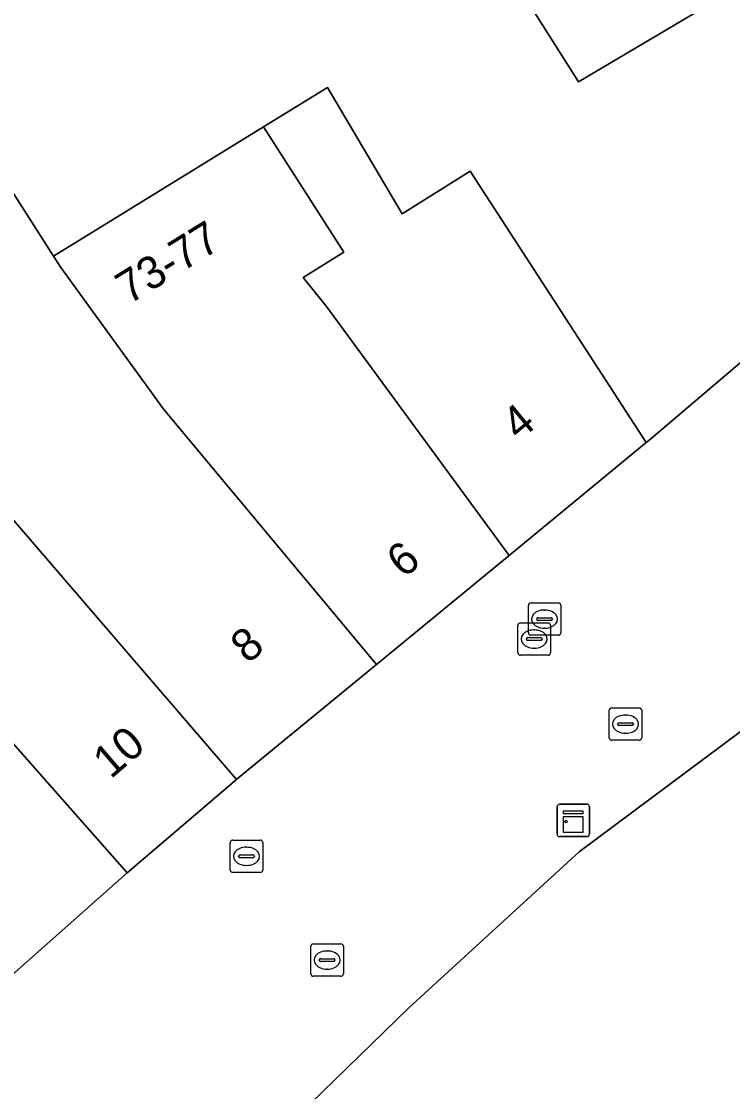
# Model space of a CAD drawing. Extents: x 161087 to 161926, y 382572 to 383873.
# Drawn here: x 161233.91 to 161255.86, y 383328.53 to 383361.56 of the extents above; entities that cross this region are included whole.
import ezdxf

# ---------------------------------------------------------------- set-up
doc = ezdxf.new("R2010")
doc.units = 0
for name, color, linetype in [('IMGEO_Kast', 7, 'Continuous'), ('IMGEO_Kolk', 7, 'Continuous'), ('IMGEO_Pand', 7, 'Continuous'), ('IMGEO_Pand_nummerreeks', 7, 'Continuous'), ('IMGEO_Rioolput', 7, 'Continuous'), ('IMGEO_Voetgangersgebied_open', 7, 'Continuous')]:
    doc.layers.add(name, color=color, linetype=linetype)

msp = doc.modelspace()

# ---------------------------------------------------------------- linework, layer by layer
at = {"layer": 'IMGEO_Kast'}
for p, q in [((161250.516, 383337.397), (161251.357, 383337.397)), ((161251.357, 383337.397), (161250.516, 383337.397)), ((161250.441, 383336.472), (161250.441, 383337.313)), ((161250.441, 383337.313), (161250.441, 383336.472)), ((161251.441, 383337.322), (161251.441, 383336.481)), ((161251.441, 383336.481), (161251.441, 383337.322)), ((161251.366, 383336.397), (161250.525, 383336.397)), ((161250.525, 383336.397), (161251.366, 383336.397))]:
    msp.add_line(p, q, dxfattribs=at)
for points in [[(161250.636, 383337.187), (161251.236, 383337.187), (161251.236, 383337.102), (161250.636, 383337.102), (161250.636, 383337.187)], [(161250.636, 383337.012), (161251.236, 383337.012), (161251.236, 383336.523), (161250.636, 383336.523), (161250.636, 383337.012)]]:
    msp.add_lwpolyline(points, dxfattribs=at)
msp.add_circle((161250.72, 383336.861), 0.0377, dxfattribs=at)
for centre, start, end in [((161250.519, 383337.319), 92.4484, 184.2845), ((161250.519, 383337.319), 92.4484, 184.2845), ((161251.363, 383337.319), 2.4484, 94.2845), ((161251.363, 383337.319), 2.4484, 94.2845), ((161250.519, 383336.475), 182.4484, 274.2845), ((161250.519, 383336.475), 182.4484, 274.2845), ((161251.363, 383336.475), 272.4484, 4.2845), ((161251.363, 383336.475), 272.4484, 4.2845)]:
    msp.add_arc(centre, 0.0779, start, end, dxfattribs=at)
at = {"layer": 'IMGEO_Kolk'}
for p, q in [((161249.555, 383342.684), (161249.555, 383343.536)), ((161249.63, 383343.61), (161250.482, 383343.61)), ((161250.043, 383343.39), (161250.068, 383343.39)), ((161250.556, 383343.536), (161250.556, 383342.684)), ((161249.814, 383343.104), (161249.814, 383343.116)), ((161250.252, 383343.067), (161249.854, 383343.067)), ((161249.857, 383343.153), (161250.255, 383343.153)), ((161250.298, 383343.116), (161250.298, 383343.104)), ((161250.066, 383342.83), (161250.041, 383342.83)), ((161250.482, 383342.61), (161249.63, 383342.61)), ((161252.127, 383340.368), (161252.979, 383340.368)), ((161252.052, 383339.442), (161252.052, 383340.294)), ((161252.54, 383340.148), (161252.565, 383340.148)), ((161253.053, 383340.294), (161253.053, 383339.442)), ((161252.311, 383339.862), (161252.311, 383339.874)), ((161252.749, 383339.825), (161252.351, 383339.825)), ((161252.354, 383339.911), (161252.752, 383339.911)), ((161252.795, 383339.874), (161252.795, 383339.862)), ((161252.563, 383339.588), (161252.538, 383339.588)), ((161252.979, 383339.368), (161252.127, 383339.368)), ((161240.358, 383335.362), (161240.358, 383336.214)), ((161240.433, 383336.288), (161241.285, 383336.288)), ((161240.846, 383336.068), (161240.871, 383336.068)), ((161241.359, 383336.214), (161241.359, 383335.362)), ((161240.617, 383335.782), (161240.617, 383335.794)), ((161241.055, 383335.745), (161240.657, 383335.745)), ((161240.66, 383335.831), (161241.058, 383335.831)), ((161241.101, 383335.794), (161241.101, 383335.782)), ((161240.869, 383335.508), (161240.844, 383335.508)), ((161241.285, 383335.288), (161240.433, 383335.288)), ((161242.846, 383332.16), (161242.846, 383333.012)), ((161242.921, 383333.086), (161243.773, 383333.086)), ((161243.334, 383332.866), (161243.359, 383332.866)), ((161243.847, 383333.012), (161243.847, 383332.16)), ((161243.105, 383332.58), (161243.105, 383332.592)), ((161243.543, 383332.543), (161243.145, 383332.543)), ((161243.148, 383332.629), (161243.546, 383332.629)), ((161243.589, 383332.592), (161243.589, 383332.58)), ((161243.357, 383332.306), (161243.332, 383332.306)), ((161243.773, 383332.086), (161242.921, 383332.086))]:
    msp.add_line(p, q, dxfattribs=at)
for points in [[(161249.555, 383342.684), (161249.555, 383343.536)], [(161249.63, 383343.61), (161250.482, 383343.61)], [(161250.556, 383343.536), (161250.556, 383342.684)], [(161250.482, 383342.61), (161249.63, 383342.61)], [(161252.127, 383340.368), (161252.979, 383340.368)], [(161252.052, 383339.442), (161252.052, 383340.294)], [(161253.053, 383340.294), (161253.053, 383339.442)], [(161252.979, 383339.368), (161252.127, 383339.368)], [(161240.358, 383335.362), (161240.358, 383336.214)], [(161240.433, 383336.288), (161241.285, 383336.288)], [(161241.359, 383336.214), (161241.359, 383335.362)], [(161241.285, 383335.288), (161240.433, 383335.288)], [(161242.846, 383332.16), (161242.846, 383333.012)], [(161242.921, 383333.086), (161243.773, 383333.086)], [(161243.847, 383333.012), (161243.847, 383332.16)], [(161243.773, 383332.086), (161242.921, 383332.086)]]:
    msp.add_lwpolyline(points, dxfattribs=at)
for centre, radius, start, end in [((161249.632, 383343.534), 0.0765, 91.552, 178.448), ((161249.632, 383343.534), 0.0765, 91.552, 178.448), ((161250.48, 383343.534), 0.0765, 1.552, 88.448), ((161250.48, 383343.534), 0.0765, 1.552, 88.448), ((161249.854, 383343.113), 0.0403, 85.8775, 175.7526), ((161249.851, 383343.103), 0.0366, 178.938, 274.7102), ((161250.255, 383343.11), 0.043, 264.8664, 352.4533), ((161250.259, 383343.115), 0.0386, 1.7309, 96.639), ((161249.632, 383342.686), 0.0765, 181.552, 268.448), ((161249.632, 383342.686), 0.0765, 181.552, 268.448), ((161250.48, 383342.686), 0.0765, 271.552, 358.448), ((161250.48, 383342.686), 0.0765, 271.552, 358.448), ((161252.129, 383340.292), 0.0765, 91.552, 178.448), ((161252.129, 383340.292), 0.0765, 91.552, 178.448), ((161252.977, 383340.292), 0.0765, 1.552, 88.448), ((161252.977, 383340.292), 0.0765, 1.552, 88.448), ((161252.351, 383339.871), 0.0403, 85.8775, 175.7526), ((161252.348, 383339.861), 0.0366, 178.938, 274.7102), ((161252.752, 383339.868), 0.043, 264.8664, 352.4533), ((161252.756, 383339.873), 0.0386, 1.7309, 96.639), ((161252.129, 383339.444), 0.0765, 181.552, 268.448), ((161252.129, 383339.444), 0.0765, 181.552, 268.448), ((161252.977, 383339.444), 0.0765, 271.552, 358.448), ((161252.977, 383339.444), 0.0765, 271.552, 358.448), ((161240.435, 383336.212), 0.0765, 91.552, 178.448), ((161240.435, 383336.212), 0.0765, 91.552, 178.448), ((161241.283, 383336.212), 0.0765, 1.552, 88.448), ((161241.283, 383336.212), 0.0765, 1.552, 88.448), ((161240.657, 383335.791), 0.0403, 85.8775, 175.7526), ((161240.654, 383335.781), 0.0366, 178.938, 274.7102), ((161241.058, 383335.788), 0.043, 264.8664, 352.4533), ((161241.062, 383335.793), 0.0386, 1.7309, 96.639), ((161240.435, 383335.364), 0.0765, 181.552, 268.448), ((161240.435, 383335.364), 0.0765, 181.552, 268.448), ((161241.283, 383335.364), 0.0765, 271.552, 358.448), ((161241.283, 383335.364), 0.0765, 271.552, 358.448), ((161242.923, 383333.01), 0.0765, 91.552, 178.448), ((161242.923, 383333.01), 0.0765, 91.552, 178.448), ((161243.771, 383333.01), 0.0765, 1.552, 88.448), ((161243.771, 383333.01), 0.0765, 1.552, 88.448), ((161243.145, 383332.589), 0.0403, 85.8775, 175.7526), ((161243.142, 383332.579), 0.0366, 178.938, 274.7102), ((161243.546, 383332.586), 0.043, 264.8664, 352.4533), ((161243.55, 383332.591), 0.0386, 1.7309, 96.639), ((161242.923, 383332.162), 0.0765, 181.552, 268.448), ((161242.923, 383332.162), 0.0765, 181.552, 268.448), ((161243.771, 383332.162), 0.0765, 271.552, 358.448), ((161243.771, 383332.162), 0.0765, 271.552, 358.448)]:
    msp.add_arc(centre, radius, start, end, dxfattribs=at)
for centre, major_axis, ratio, start_param, end_param in [((161250.042, 383343.11), (-0.387, 0.002), 0.722429, 4.712389, 7.853982), ((161250.067, 383343.11), (-0.39, 0.002), 0.717154, 1.570796, 4.712389), ((161252.539, 383339.868), (-0.387, 0.002), 0.722429, 4.712389, 7.853982), ((161252.564, 383339.868), (-0.39, 0.002), 0.717154, 1.570796, 4.712389), ((161240.845, 383335.788), (-0.387, 0.002), 0.722429, 4.712389, 7.853982), ((161240.87, 383335.788), (-0.39, 0.002), 0.717154, 1.570796, 4.712389), ((161243.333, 383332.586), (-0.387, 0.002), 0.722429, 4.712389, 7.853982), ((161243.358, 383332.586), (-0.39, 0.002), 0.717154, 1.570796, 4.712389)]:
    msp.add_ellipse(centre, major_axis=major_axis, ratio=ratio, start_param=start_param, end_param=end_param, dxfattribs=at)
at = {"layer": 'IMGEO_Pand'}
for points in [[(161262.988, 383374.813), (161250.761, 383367.675), (161248.244, 383364.22), (161251.103, 383359.692), (161266.246, 383368.659), (161263.141, 383374.441)], [(161248.244, 383364.22), (161243.94, 383362.158), (161241.982, 383362.465), (161237.955, 383369.683), (161228.868, 383363.778), (161234.906, 383354.31), (161241.388, 383358.301), (161243.363, 383359.517), (161245.666, 383355.616), (161247.761, 383356.933), (161253.193, 383348.558), (161253.271, 383348.622), (161268.435, 383361.508), (161268.778, 383363.944), (161266.246, 383368.659), (161251.103, 383359.692)], [(161230.072, 383350.339), (161240.547, 383338.156), (161240.633, 383338.23), (161244.869, 383341.713), (161238.313, 383349.583), (161235.129, 383353.96), (161234.906, 383354.31), (161228.868, 383363.778), (161228.774, 383363.717), (161223.651, 383360.585)], [(161253.193, 383348.558), (161247.761, 383356.933), (161245.666, 383355.616), (161243.363, 383359.517), (161241.388, 383358.301), (161243.861, 383354.432), (161242.612, 383353.652), (161243.323, 383352.753), (161248.959, 383345.076)], [(161244.869, 383341.713), (161248.959, 383345.076), (161243.323, 383352.753), (161242.612, 383353.652), (161243.861, 383354.432), (161241.388, 383358.301), (161234.906, 383354.31), (161235.129, 383353.96), (161238.313, 383349.583)], [(161226.646, 383347.212), (161218.405, 383357.599), (161211.526, 383357.24), (161212.908, 383354.795), (161211.228, 383353.693), (161231.306, 383330.474), (161231.502, 383330.247), (161237.176, 383335.274)], [(161237.176, 383335.274), (161240.547, 383338.156), (161230.072, 383350.339), (161228.492, 383349.041), (161226.646, 383347.212)]]:
    msp.add_lwpolyline(points, close=True, dxfattribs=at)
msp.add_lwpolyline([(161251.882, 383299.506), (161272.523, 383317.696), (161273.519, 383316.63), (161276.075, 383318.934), (161275.693, 383319.785), (161277.158, 383320.545), (161276.68, 383321.486), (161288.634, 383328.304), (161288.357, 383328.819), (161288.08, 383328.749), (161270.788, 383346.916), (161270.063, 383347.678), (161263.595, 383344.101), (161257.744, 383340.865), (161251.121, 383335.923), (161245.867, 383331.116), (161222.968, 383308.833), (161222.868, 383308.726), (161232.764, 383298.452)], dxfattribs=at)
at = {"layer": 'IMGEO_Rioolput'}
for p, q in [((161249.235, 383342.068), (161249.235, 383342.92)), ((161249.31, 383342.994), (161250.162, 383342.994)), ((161249.723, 383342.774), (161249.748, 383342.774)), ((161250.236, 383342.92), (161250.236, 383342.068)), ((161249.494, 383342.488), (161249.494, 383342.5)), ((161249.932, 383342.451), (161249.534, 383342.451)), ((161249.537, 383342.537), (161249.935, 383342.537)), ((161249.978, 383342.5), (161249.978, 383342.488)), ((161249.746, 383342.214), (161249.721, 383342.214)), ((161250.162, 383341.994), (161249.31, 383341.994))]:
    msp.add_line(p, q, dxfattribs=at)
for points in [[(161249.235, 383342.068), (161249.235, 383342.92)], [(161249.31, 383342.994), (161250.162, 383342.994)], [(161250.236, 383342.92), (161250.236, 383342.068)], [(161250.162, 383341.994), (161249.31, 383341.994)]]:
    msp.add_lwpolyline(points, dxfattribs=at)
for centre, radius, start, end in [((161249.312, 383342.918), 0.0765, 91.552, 178.448), ((161249.312, 383342.918), 0.0765, 91.552, 178.448), ((161250.16, 383342.918), 0.0765, 1.552, 88.448), ((161250.16, 383342.918), 0.0765, 1.552, 88.448), ((161249.534, 383342.497), 0.0403, 85.8775, 175.7526), ((161249.531, 383342.487), 0.0366, 178.938, 274.7102), ((161249.935, 383342.494), 0.043, 264.8664, 352.4533), ((161249.939, 383342.499), 0.0386, 1.7309, 96.639), ((161249.312, 383342.07), 0.0765, 181.552, 268.448), ((161249.312, 383342.07), 0.0765, 181.552, 268.448), ((161250.16, 383342.07), 0.0765, 271.552, 358.448), ((161250.16, 383342.07), 0.0765, 271.552, 358.448)]:
    msp.add_arc(centre, radius, start, end, dxfattribs=at)
for centre, major_axis, ratio, start_param, end_param in [((161249.722, 383342.494), (-0.387, 0.002), 0.722429, 4.712389, 7.853982), ((161249.747, 383342.494), (-0.39, 0.002), 0.717154, 1.570796, 4.712389)]:
    msp.add_ellipse(centre, major_axis=major_axis, ratio=ratio, start_param=start_param, end_param=end_param, dxfattribs=at)
at = {"layer": 'IMGEO_Voetgangersgebied_open'}
msp.add_lwpolyline([(161222.968, 383308.833), (161245.867, 383331.116), (161251.121, 383335.923), (161257.744, 383340.865), (161263.044, 383344.84), (161273.961, 383353.028), (161268.435, 383361.508), (161253.271, 383348.622), (161253.193, 383348.558), (161248.959, 383345.076), (161244.869, 383341.713), (161240.633, 383338.23), (161240.547, 383338.156), (161237.176, 383335.274), (161231.502, 383330.247)], dxfattribs=at)

# ---------------------------------------------------------------- texts
at = {"layer": 'IMGEO_Pand_nummerreeks'}
for s, rotation, p in [('73-77', 31.6208, (161237.231, 383352.805)), ('4', 39.4188, (161249.263, 383348.59)), ('6', 39.4287, (161245.711, 383344.348)), ('8', 39.465, (161240.896, 383341.708)), ('10', 40.5317, (161236.667, 383338.155))]:
    msp.add_text(s, height=1, rotation=rotation, dxfattribs=at).set_placement(p)

doc.saveas('drawing.dxf')
